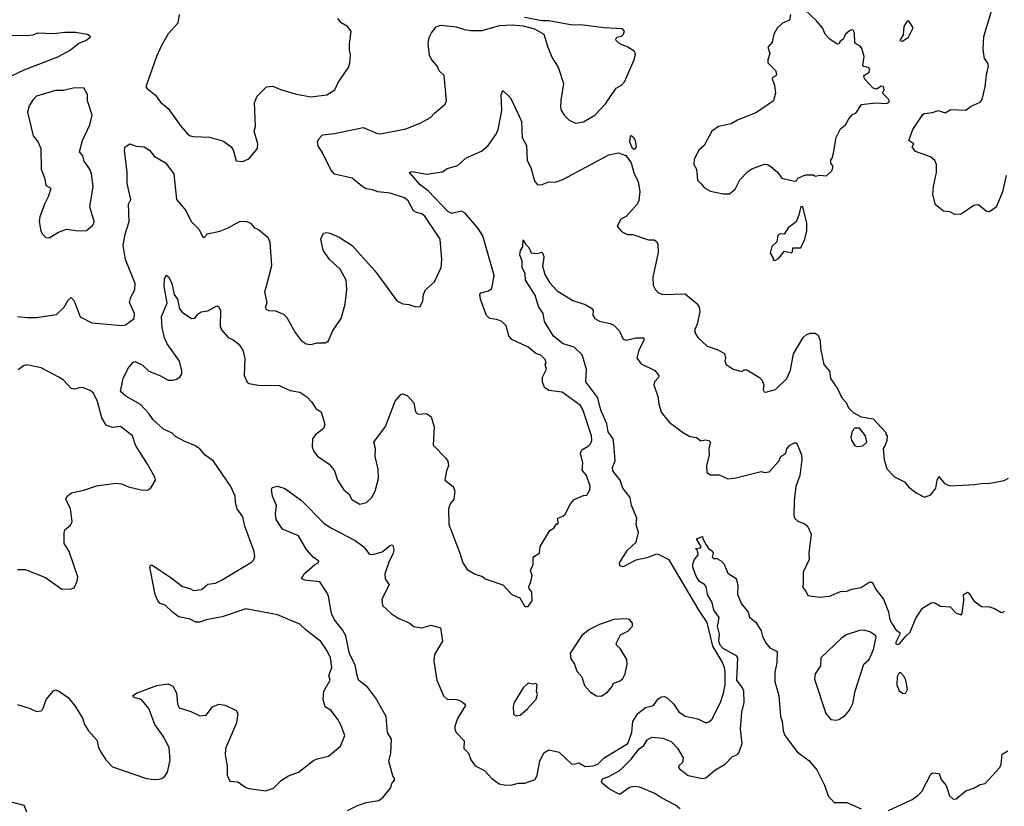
# Model space of a CAD drawing. Extents: x 1690054 to 1842981, y 782881 to 914114.
# Tile 498 of 656: x 1815390 to 1821598, y 805610 to 810567. Entities that reach past the tile are written whole.
import ezdxf

# ---------------------------------------------------------------- set-up
doc = ezdxf.new("R2010")
doc.units = 0

msp = doc.modelspace()

# ---------------------------------------------------------------- linework, layer by layer
at = {"layer": '0CON10XD'}
for points in [[(1816395, 810600), (1816387.5, 810545), (1816325, 810477.5), (1816284.3, 810405), (1816253.3, 810335), (1816185.7, 810145), (1816192.5, 810132.5), (1816245, 810090.6), (1816278.3, 810048.3), (1816325, 810007.5), (1816405.5, 809895.5), (1816447.9, 809847.9), (1816464.6, 809834.6), (1816485, 809830), (1816587.3, 809827.3), (1816675, 809802), (1816722.5, 809765), (1816735, 809747.5), (1816755, 809677.5), (1816795, 809673.3)], [(1820250.7, 810599.3), (1820242.5, 810565), (1820200, 810545), (1820166.4, 810513.6), (1820144.1, 810475.9), (1820133.6, 810426.4), (1820106.2, 810395), (1820120, 810355), (1820107.5, 810315), (1820107.5, 810295), (1820155, 810247.5), (1820162.5, 810225), (1820160, 810215), (1820137, 810203), (1820133.3, 810195), (1820148.8, 810155), (1820156.2, 810105), (1820142.5, 810055), (1820035, 809983.3), (1819915, 809933.8), (1819875, 809910), (1819795, 809893.3), (1819753.3, 809865), (1819705.8, 809774.2), (1819672.5, 809745), (1819641.7, 809688.3), (1819641.2, 809655), (1819656.7, 809625), (1819662.5, 809555), (1819685, 809535.8), (1819708.3, 809508.3), (1819745, 809487.5), (1819825, 809470), (1819865, 809470)], [(1819865, 809470), (1819901.7, 809498.3), (1819931.3, 809558.7), (1819979.7, 809610.3), (1820005, 809628), (1820085, 809656), (1820105, 809654), (1820125, 809642), (1820167, 809607), (1820195, 809568.8), (1820275, 809550), (1820288.3, 809551.7), (1820295, 809567.5), (1820345, 809590), (1820395, 809590), (1820405, 809580), (1820435, 809587.5), (1820477, 809583), (1820510, 809615), (1820517, 809633), (1820517, 809647), (1820503, 809663), (1820503, 809683), (1820512.5, 809695), (1820520, 809725), (1820537.5, 809825), (1820565, 809880), (1820597.5, 809905), (1820617, 809943), (1820640.7, 809969.3), (1820661.7, 809978.3), (1820698.3, 810031.7), (1820786.4, 810043.6), (1820855, 810040), (1820866.7, 810045), (1820873.3, 810055), (1820870, 810065), (1820830, 810105), (1820840, 810125), (1820835.7, 810145.7), (1820821.2, 810148.8), (1820795, 810130), (1820770, 810135), (1820716.2, 810195), (1820712.5, 810215), (1820745, 810236.7), (1820750, 810255), (1820742.5, 810265), (1820711.2, 810271.2), (1820705, 810280), (1820713.3, 810335), (1820700, 810385), (1820689.3, 810399.3), (1820655, 810420), (1820654, 810485), (1820645, 810501.2), (1820635, 810503.8), (1820622.7, 810497.3), (1820597.5, 810475), (1820583.6, 810446.4), (1820561.7, 810428.3), (1820557.5, 810415), (1820545, 810413.3), (1820497.5, 810445), (1820467.5, 810475), (1820452.5, 810515), (1820411.7, 810561.7), (1820335, 810632.5)], [(1821608.8, 809585), (1821587.4, 809482.6), (1821545.7, 809385), (1821505, 809355.5), (1821485, 809357.5), (1821437.3, 809397.3), (1821425, 809401.2), (1821405, 809396.2), (1821325, 809341.1), (1821285, 809339.5), (1821255, 809356.9), (1821215, 809359.6), (1821165, 809400), (1821148.1, 809465), (1821151.4, 809515), (1821170, 809605), (1821170, 809655), (1821160, 809680), (1821133.3, 809703.3), (1821037, 809737), (1821017.5, 809765), (1821026.7, 809785), (1820996.4, 809806.4), (1821021.5, 809875), (1821085, 809970), (1821095, 809976.9), (1821145, 809981.9), (1821180, 809995), (1821225, 809980), (1821259.7, 810000.3), (1821355, 809996.7), (1821387.9, 810022.1), (1821445, 810048.1), (1821458.8, 810065), (1821478.1, 810145), (1821485, 810220), (1821497.5, 810275), (1821493.6, 810293.6), (1821472.7, 810322.7), (1821467.9, 810347.9), (1821463.8, 810385), (1821468.1, 810461.9), (1821521.2, 810635)], [(1816795, 809673.3), (1816835, 809690), (1816888.8, 809755), (1816892, 809785), (1816867.5, 809865), (1816876.2, 809893.8), (1816870, 810045), (1816887.5, 810085), (1816945, 810143.8), (1816985, 810149.2), (1817035, 810127.1), (1817135, 810096.9), (1817225, 810080.8), (1817325.7, 810094.3), (1817376.2, 810125), (1817397.7, 810172.3), (1817463.3, 810265), (1817471.2, 810295), (1817476.2, 810345), (1817468.8, 810375), (1817468.8, 810415), (1817480, 810495), (1817456.7, 810525), (1817417.5, 810547.5), (1817395, 810573.8)], [(1817298.2, 809728.2), (1817271.2, 809771.2), (1817267.5, 809795), (1817275, 809816), (1817298.7, 809841.3), (1817375, 809848.9), (1817555, 809888), (1817645, 809850), (1817665, 809848), (1817825, 809880), (1817915.5, 809914.5), (1817980.3, 809949.7), (1818005, 809978.8), (1818072.5, 810035), (1818080, 810055), (1818065.7, 810215), (1818035.5, 810245.5), (1818023.2, 810273.2), (1817985, 810321.2), (1817974.5, 810344.5), (1817965.5, 810415), (1817970.8, 810455), (1817985.6, 810485), (1818015, 810522.9), (1818045, 810532.2), (1818141.3, 810521.3), (1818195, 810504.4), (1818235, 810499.4), (1818305, 810500), (1818415, 810530.8), (1818495.5, 810534.5), (1818565, 810527.9), (1818635, 810510), (1818695, 810476.2), (1818720, 810395), (1818747.3, 810327.3), (1818785, 810267.5), (1818818.8, 810165), (1818800.9, 810059.1), (1818798.6, 810015), (1818804.2, 809995), (1818825, 809963.3), (1818855, 809933.3), (1818895, 809916), (1818945, 809924), (1819015, 809966.2), (1819082.8, 810037.2), (1819150, 810135), (1819185, 810154.5), (1819203.1, 810175), (1819264.3, 810315), (1819272.3, 810352.3), (1819265, 810369.2), (1819223.9, 810393.9), (1819173.3, 810415), (1819150, 810435), (1819147.5, 810445), (1819153.8, 810456.2), (1819185, 810464), (1819197.5, 810475), (1819202.5, 810495), (1819190, 810510), (1819075, 810515.5), (1818925, 810535.6), (1818875, 810533.3), (1818725, 810560.4), (1818685, 810559.6), (1818571.7, 810581.7)], [(1820955, 810432.5), (1820993, 810457), (1821022.5, 810515), (1820995, 810560), (1820985, 810557.5), (1820963.8, 810525), (1820959.3, 810470.7), (1820940, 810435), (1820955, 810432.5)], [(1815285, 810468.9), (1815435, 810466.5), (1815475, 810471.4), (1815505, 810484), (1815605, 810479.4), (1815675, 810488.1), (1815741.7, 810488.3), (1815817.5, 810475), (1815832.5, 810465), (1815833.3, 810455), (1815808.8, 810435), (1815763.6, 810416.4), (1815709.2, 810375), (1815628.1, 810331.9), (1815415, 810250), (1815295, 810192.3)], [(1815375, 806250.8), (1815455, 806226.2), (1815495, 806206.7), (1815525, 806212.5), (1815535, 806222.5), (1815556.4, 806283.6), (1815602.3, 806337.7), (1815615, 806343.8), (1815635, 806338), (1815695.5, 806295.5), (1815740.3, 806240.3), (1815785.9, 806165.9), (1815798.8, 806125), (1815824.5, 806084.5), (1815878.6, 806025), (1815885, 805987.5), (1815899.2, 805955), (1815932.7, 805902.7), (1815975, 805857.5), (1816190, 805785), (1816220.5, 805780.5), (1816255, 805778), (1816285, 805784), (1816305, 805798.8), (1816321.4, 805825), (1816339.1, 805900.9), (1816331.2, 805981.2), (1816295, 806052.5), (1816242, 806125), (1816205, 806226.7), (1816165, 806273.8), (1816145, 806286.7), (1816113, 806293), (1816100, 806305), (1816130, 806325), (1816255, 806371.2), (1816325, 806381.2), (1816355, 806366.7), (1816378, 806325), (1816384, 806255), (1816395, 806230), (1816468.3, 806208.3), (1816525, 806180.8), (1816565.7, 806184.3), (1816605, 806237.5), (1816645, 806254), (1816685, 806247.1), (1816754.4, 806214.4), (1816765.7, 806195), (1816757.3, 806135), (1816687.3, 805975), (1816686.1, 805935), (1816698.6, 805865), (1816698, 805805), (1816715, 805767.5), (1816765, 805764), (1816815, 805729.2), (1816835, 805722.5), (1816941.7, 805708.3), (1816990, 805725), (1817040, 805775), (1817085, 805801.2), (1817147.5, 805825), (1817242.3, 805897.7), (1817265, 805908.8), (1817337.5, 805925), (1817412, 805988), (1817440, 806055), (1817413.9, 806123.9), (1817395, 806156.7), (1817354.2, 806214.2), (1817316.2, 806236.2), (1817302.7, 806282.7), (1817308, 806335), (1817347.5, 806405), (1817339.4, 806435), (1817356.9, 806485), (1817349.5, 806545), (1817329.4, 806589.4), (1817289.3, 806649.3), (1817195, 806718.8), (1817155, 806756.7), (1817015.7, 806815.7), (1816815, 806854.4), (1816665.4, 806804.6), (1816565, 806785.6), (1816525, 806770), (1816500.6, 806770.6), (1816465, 806789.5), (1816393.8, 806803.8), (1816352.7, 806832.7), (1816306.5, 806876.5), (1816275, 806888.6), (1816260, 806905), (1816244.3, 806945), (1816216, 807085), (1816210, 807115), (1816215, 807130), (1816225, 807130), (1816336.6, 807056.6), (1816416.7, 806995), (1816463.3, 806983.3), (1816485, 806970), (1816535, 806975.8), (1816575, 807009.5), (1816625, 807015.5), (1816661.9, 807035), (1816851.8, 807148.2), (1816866.5, 807163.5), (1816872.9, 807185), (1816868.1, 807215), (1816809.5, 807375), (1816797.3, 807435), (1816760, 807485), (1816750, 807525), (1816749.2, 807565), (1816721.5, 807625), (1816611.9, 807785), (1816556, 807825), (1816525, 807862.5), (1816495, 807882.9), (1816435, 807905.8), (1816371.3, 807941.3), (1816350.9, 807960.9), (1816296.4, 807986.4), (1816230.9, 808045), (1816204.4, 808085), (1816151.5, 808141.5), (1816059.2, 808195), (1816026, 808225), (1816037.3, 808285), (1816041.5, 808308.5), (1816076.3, 808373.7), (1816102.8, 808407.2), (1816115, 808412.2), (1816161.7, 808391.7), (1816205, 808352), (1816274.1, 808324.1), (1816325, 808295.6), (1816355, 808294.5), (1816378.8, 808301.2), (1816400, 808315), (1816411.4, 808335), (1816412.9, 808355), (1816397.5, 808415), (1816319.6, 808525), (1816302.9, 808562.9), (1816288.4, 808625), (1816283.1, 808696.9), (1816319.1, 808780.9), (1816301.1, 808885), (1816302.9, 808935), (1816313.6, 808956.4), (1816330, 808945), (1816349.2, 808905), (1816363.5, 808835), (1816385.5, 808805.5), (1816397.5, 808745), (1816414.4, 808724.4), (1816473.8, 808683.8), (1816495, 808685.7), (1816515, 808714), (1816533, 808727), (1816575, 808733.3), (1816633.6, 808763.6), (1816645, 808756.7), (1816655.7, 808735), (1816654.3, 808635), (1816662.2, 808612.2), (1816703.6, 808563.6), (1816735, 808550), (1816772.1, 808522.1), (1816795.7, 808485), (1816808.3, 808431.7), (1816804, 808325), (1816825, 808283.3), (1816836.4, 808273.6), (1816894.1, 808264.1), (1817025, 808262), (1817095, 808230), (1817155, 808219.2), (1817199.7, 808189.7), (1817229.1, 808159.1), (1817258, 808115), (1817290.8, 808095), (1817313.8, 808015), (1817305, 807990), (1817255, 807950), (1817236.2, 807925), (1817233.8, 807875), (1817243.8, 807845), (1817267.3, 807817.3), (1817340, 807765), (1817361.7, 807741.7), (1817374.3, 807724.3), (1817392.5, 807665), (1817432.5, 807605), (1817465, 807580), (1817483.7, 807543.7), (1817535, 807514.2), (1817576, 807525), (1817610, 807555), (1817631.9, 807595), (1817651.1, 807675), (1817650, 807735), (1817630, 807815), (1817633.3, 807865), (1817622.5, 807905), (1817696.9, 808003.1), (1817757, 808163), (1817795, 808206.7), (1817805, 808210), (1817835, 808196.2), (1817875, 808152.5), (1817882.5, 808105), (1817890.3, 808090.3), (1817905, 808082), (1817955, 808086), (1817984.1, 808064.1), (1818002.3, 808002.3), (1817997.5, 807885), (1818075, 807806.7), (1818088.8, 807785), (1818093.8, 807755), (1818081.2, 807725), (1818070, 807665), (1818122.5, 807625), (1818133.8, 807595), (1818126.2, 807545), (1818104.3, 807515.7), (1818094, 807485), (1818095.6, 807385), (1818165.6, 807205.6), (1818183.3, 807145), (1818211.7, 807101.7), (1818262.3, 807072.3), (1818308.3, 807058.3), (1818325, 807043.8), (1818435, 807006.2), (1818493.3, 806945), (1818543, 806923), (1818575, 806870), (1818595, 806870), (1818620, 806905), (1818619.3, 806959.3), (1818601.7, 806981.7), (1818600, 806995), (1818613.3, 807025), (1818620, 807065), (1818610, 807095), (1818626.4, 807133.6), (1818626.7, 807175), (1818635, 807186.7), (1818666.2, 807205), (1818672, 807248), (1818732.7, 807347.3), (1818758.3, 807361.7), (1818775, 807390), (1818785, 807390), (1818782.5, 807425), (1818815, 807437.5), (1818828.8, 807451.2), (1818862, 807515), (1818885, 807543.3), (1818945, 807568.8), (1818965, 807571.2), (1818985.5, 807604.5), (1818986.8, 807626.8), (1818963.1, 807695), (1818937.2, 807727.2), (1818939.4, 807775), (1818925.4, 807834.6), (1818934, 807856), (1818975, 807880), (1818988.6, 807895), (1818996.7, 807915), (1818994.4, 807945), (1818941.1, 808111.1), (1818926.4, 808135), (1818809.1, 808219.1), (1818725, 808230), (1818699.3, 808249.3), (1818686.7, 808285), (1818686.2, 808315), (1818712, 808365), (1818703.3, 808395), (1818710, 808405), (1818703.3, 808425), (1818675, 808453.8), (1818644.2, 808464.2), (1818595, 808503.8), (1818492.1, 808552.1), (1818474.5, 808574.5), (1818457, 808637), (1818428.8, 808665), (1818397.9, 808677.9), (1818353.3, 808683.3), (1818333.7, 808703.7), (1818295.7, 808805), (1818291.2, 808835), (1818297.5, 808845), (1818345, 808857.9), (1818366.6, 808873.4), (1818380.5, 808955), (1818309.1, 809205), (1818281.4, 809251.4), (1818198.3, 809348.3), (1818175, 809360), (1818115, 809345.8), (1818088.3, 809358.3), (1817965, 809487.8), (1817915, 809525.7), (1817847.5, 809605), (1817865, 809611.2), (1817955, 809594.4), (1818055, 809607.5), (1818085, 809630), (1818152.7, 809647.3), (1818205, 809695.8), (1818300.9, 809739.1), (1818343.8, 809775), (1818393.3, 809845), (1818406.5, 809875), (1818430, 809995), (1818426.1, 810093.9), (1818435, 810120), (1818485, 810073.8), (1818538.5, 809958.5)], [(1815575, 809193.3), (1815635, 809228), (1815685, 809246.2), (1815756.4, 809236.4), (1815811.7, 809238.3), (1815849.5, 809270.5), (1815857.5, 809285), (1815860, 809295), (1815831.7, 809388.3), (1815852, 809515), (1815842.5, 809595), (1815832, 809625), (1815796.2, 809675), (1815788.3, 809708.3), (1815767.5, 809735), (1815786, 809805), (1815832.5, 809905), (1815845.8, 809965.8), (1815818, 810055), (1815816.7, 810095), (1815795, 810137.5), (1815726.1, 810136.1), (1815665, 810120.8), (1815615, 810120.6), (1815495, 810084.2), (1815474, 810065), (1815449.2, 810025), (1815438, 809985), (1815474.3, 809835), (1815505.4, 809795.4), (1815522.7, 809755), (1815525.8, 809625), (1815548, 809565), (1815555, 809522.5), (1815586, 809505), (1815571.4, 809455), (1815545.8, 809405), (1815516.2, 809325), (1815513.3, 809295), (1815523.8, 809235), (1815533.3, 809215), (1815553.9, 809193.9), (1815575, 809193.3)], [(1818538.5, 809958.5), (1818552.9, 809925), (1818558.1, 809825), (1818584.4, 809775), (1818588.8, 809678.8), (1818612, 809635), (1818635, 809552.5), (1818655, 809526.2), (1818685, 809528), (1818725, 809546), (1818766.6, 809543.4), (1818815, 809560), (1819104.6, 809715.4), (1819165, 809727.5), (1819211.8, 809711.8), (1819244.4, 809665), (1819261.2, 809601.2), (1819290, 809545), (1819300.8, 809485), (1819292.7, 809427.3), (1819283.8, 809405), (1819213.9, 809326.1), (1819180.7, 809309.3), (1819157.5, 809265), (1819185, 809233.3), (1819222.7, 809212.7), (1819255, 809213.3), (1819355, 809178.8), (1819389.2, 809179.2), (1819405, 809170), (1819413.8, 809155), (1819415, 809100), (1819380.8, 808945), (1819384, 808895), (1819399.2, 808865), (1819416.8, 808846.8), (1819445.6, 808835.6), (1819585, 808839.2), (1819658.7, 808778.7), (1819674, 808755), (1819677.5, 808725), (1819662.3, 808647.7), (1819646.2, 808615), (1819646.4, 808596.4), (1819665, 808563.3), (1819725, 808508.8), (1819787.7, 808487.7), (1819833.3, 808463.3), (1819840, 808435), (1819836.2, 808415), (1819843.3, 808395), (1819887.5, 808365), (1819945, 808350), (1819955, 808360), (1819975, 808360), (1820055, 808312.5), (1820068.3, 808298.3), (1820082.5, 808265), (1820076.7, 808235), (1820082.7, 808222.7), (1820095, 808218.8), (1820155, 808237.5), (1820226.2, 808305), (1820250.6, 808359.4), (1820268.3, 808461.7), (1820329.2, 808565), (1820348.7, 808581.3), (1820375, 808590.8), (1820405, 808591.2), (1820425, 808580), (1820436.9, 808545), (1820438.9, 808495), (1820459.2, 808395), (1820495, 808352.5), (1820502.5, 808305), (1820548.3, 808238.3), (1820574.2, 808185), (1820600, 808155), (1820615, 808121.2), (1820645, 808091.2), (1820695, 808064), (1820771.2, 808051.2), (1820850, 807965), (1820850, 807955), (1820860, 807945), (1820856.7, 807915), (1820847.5, 807885), (1820833.3, 807865), (1820840, 807795), (1820856.4, 807736.4), (1820905, 807686.7), (1820967.5, 807655), (1820994.1, 807624.1), (1821042.5, 807585), (1821095, 807557.5), (1821135, 807572.5), (1821165.9, 807614.1), (1821173.9, 807666.1), (1821185, 807687.5), (1821220, 807645), (1821255, 807628.8), (1821412.3, 807637.7), (1821465, 807646.2), (1821495, 807643.8), (1821596.7, 807663.3), (1821625, 807677.5)], [(1819265, 809750), (1819253.3, 809755), (1819237.5, 809795), (1819240, 809835), (1819245, 809837.5), (1819262.5, 809825), (1819271.2, 809805), (1819275.8, 809765), (1819265, 809750)], [(1815375, 808697.1), (1815439.7, 808689.7), (1815495, 808689.6), (1815621.7, 808708.3), (1815670.5, 808755), (1815695, 808800), (1815715, 808816.2), (1815732.9, 808795), (1815770.6, 808695), (1815845, 808656.5), (1816035, 808639.4), (1816056.2, 808645), (1816112, 808685), (1816114.2, 808715), (1816082.9, 808785), (1816091.5, 808818.5), (1816116.4, 808865), (1816118.8, 808905), (1816056.2, 809055), (1816041.5, 809145), (1816053.8, 809215), (1816080, 809295), (1816075.6, 809405), (1816090.6, 809435), (1816067.9, 809535), (1816066.4, 809573.6), (1816067.8, 809605), (1816050.6, 809745), (1816054.4, 809765.6), (1816085, 809783.8), (1816125, 809770), (1816175, 809766.2), (1816208.8, 809745), (1816237.7, 809707.7), (1816310, 809665), (1816361.2, 809595), (1816377.5, 809435), (1816437.1, 809365), (1816471.4, 809295), (1816521.4, 809245), (1816545, 809196.2), (1816555, 809196.7), (1816573.1, 809216.9), (1816652.5, 809235), (1816705, 809255.8), (1816775, 809295.7), (1816815, 809298), (1816844.1, 809284.1), (1816871.2, 809255), (1816895, 809244.2), (1816955, 809196.7), (1816967.1, 809165), (1816976.9, 809015), (1816946.7, 808893.3), (1816932.4, 808852.4), (1816948, 808785), (1816939.2, 808755), (1816942.1, 808742.1), (1816960, 808735), (1817002.3, 808732.3), (1817052.3, 808712.3), (1817075, 808690), (1817125.6, 808595.6), (1817164, 808545), (1817195, 808524.2), (1817225, 808520), (1817265, 808530), (1817315, 808531.2), (1817337.3, 808542.7), (1817361.9, 808605), (1817416.8, 808683.2), (1817442.9, 808775), (1817452.7, 808867.3), (1817449.2, 808925), (1817410, 808995), (1817344, 809055), (1817303.8, 809115), (1817288.8, 809185), (1817305, 809222.5), (1817325, 809226.2), (1817345, 809221.2), (1817405, 809196.2), (1817485, 809143.3), (1817628, 808985), (1817666, 808935), (1817767.5, 808795), (1817805, 808776.2), (1817843, 808773), (1817888.3, 808758.3), (1817915, 808760), (1817932.5, 808795), (1817936.2, 808835), (1817948.8, 808865), (1818004.3, 808915.7), (1818048, 809005), (1818052, 809055), (1818040.8, 809185), (1817945, 809329.2), (1817925, 809344.4), (1817891.2, 809351.2), (1817872.4, 809362.4), (1817838.2, 809425), (1817816.5, 809445), (1817725, 809474.5), (1817647.3, 809482.7), (1817615, 809495.6), (1817575, 809501.9), (1817547.4, 809517.4), (1817485, 809568.9), (1817375, 809593.3), (1817351.7, 809621.7), (1817298.2, 809728.2)], [(1820145, 809050), (1820155, 809052.5), (1820175, 809062.5), (1820211.2, 809108.8), (1820255, 809097.5), (1820262.5, 809105), (1820265, 809130), (1820315, 809130), (1820340, 809185), (1820353, 809237), (1820353.3, 809285), (1820328.3, 809388.3), (1820315, 809390), (1820303.3, 809335), (1820285, 809292.5), (1820234.1, 809255.9), (1820210, 809215), (1820185, 809216.7), (1820170.7, 809209.3), (1820163.6, 809166.4), (1820131.7, 809138.3), (1820122.5, 809095), (1820140, 809065), (1820140, 809055), (1820145, 809050)], [(1817455.9, 805584.1), (1817515, 805613.8), (1817575, 805633.8), (1817655, 805646.7), (1817681.7, 805668.3), (1817726.7, 805725), (1817736.2, 805753.8), (1817753.3, 805775), (1817753.3, 805785), (1817742.7, 805802.7), (1817717.1, 805895), (1817729.6, 805945), (1817733.9, 806033.9), (1817709.6, 806075), (1817700.9, 806175), (1817635, 806291.5), (1817585, 806359.4), (1817526.9, 806405), (1817514.7, 806444.7), (1817505, 806502), (1817469.8, 806569.8), (1817446.8, 806685), (1817425, 806722.2), (1817374.6, 806785), (1817354.7, 806825), (1817336.4, 806935), (1817327, 806957), (1817281.2, 807025), (1817185.8, 807035.8), (1817166.7, 807045), (1817182.5, 807075), (1817247.7, 807132.3), (1817272.5, 807145), (1817276.2, 807155), (1817240, 807180), (1817197.5, 807227.5), (1817147.5, 807315), (1817045.7, 807355.7), (1817006.5, 807416.5), (1817003.6, 807453.6), (1817009.2, 807505), (1816984, 807565), (1816977.5, 807605), (1816981.7, 807618.3), (1817015, 807627.5), (1817061.7, 807611.7), (1817143, 807553), (1817166.3, 807536.3), (1817307.5, 807395), (1817355, 807363.5), (1817505.6, 807285), (1817558.6, 807245), (1817595, 807196.2), (1817625, 807198), (1817675, 807212.5), (1817725, 807252.5), (1817735, 807257.5), (1817743, 807253), (1817748.6, 807228.6), (1817745, 807202.5), (1817720, 807155), (1817691.9, 807075), (1817695, 807042.5), (1817718.8, 807005), (1817674, 806915), (1817678, 806875), (1817732, 806825), (1817775, 806795.8), (1817845, 806765.6), (1817875, 806742.9), (1817925.8, 806734.2), (1817985, 806752), (1818042.5, 806735), (1818055, 806650), (1818004.4, 806565.6), (1818000.8, 806525), (1818020, 806405), (1818061.4, 806305), (1818085.5, 806285.5), (1818145, 806281.9), (1818173, 806273), (1818195, 806256.2), (1818200, 806245), (1818152.6, 806167.4), (1818134.3, 806115), (1818134.3, 806095), (1818142.5, 806075), (1818191.7, 806021.7), (1818190.8, 805975), (1818219.2, 805945), (1818235, 805903.3), (1818261.2, 805865), (1818321.2, 805835), (1818366.2, 805785), (1818412.4, 805752.4), (1818455, 805743.1), (1818495, 805745.8), (1818534.3, 805755.7), (1818575, 805755.8), (1818640.5, 805779.5), (1818652.5, 805805), (1818669.2, 805895), (1818695, 805946.2), (1818725, 805965.7), (1818790.9, 805950.9), (1818867.9, 805877.9), (1818885, 805875.7), (1818915, 805883.1), (1818955, 805861.2), (1819004.7, 805865.3), (1819035, 805875.9), (1819075, 805915.5), (1819225, 806005.8), (1819249.3, 806075), (1819255.4, 806145), (1819286.9, 806195), (1819335, 806233.1), (1819385, 806245.7), (1819415, 806286.2), (1819435, 806300), (1819455, 806301.4), (1819475, 806292.2), (1819511.9, 806255), (1819545, 806206), (1819585, 806178.6), (1819665, 806160.8), (1819715, 806136.2), (1819735, 806141.2), (1819753, 806157), (1819807.5, 806265), (1819828, 806322), (1819838.8, 806375), (1819838.4, 806455), (1819833.9, 806485), (1819815.9, 806525), (1819759.6, 806619.6), (1819725, 806768.9), (1819673.1, 806843.1), (1819485, 807162.5), (1819417.3, 807197.3), (1819405, 807198.5), (1819344, 807175), (1819275, 807161.1), (1819195, 807119.2), (1819173.8, 807125), (1819172.5, 807145), (1819222.2, 807225), (1819276.7, 807275), (1819290.7, 807335), (1819276.1, 807385), (1819281.3, 807425), (1819247.3, 807505), (1819238.2, 807555), (1819192.7, 807615), (1819175.5, 807665), (1819129.6, 807725), (1819127.9, 807745), (1819143.7, 807786.3), (1819136.7, 807893.3), (1819131.2, 807925), (1819100.5, 807970.5), (1819090.8, 808020.8), (1819053.6, 808106.4), (1819034.7, 808184.7), (1818959.4, 808285), (1818962.9, 808365), (1818936.9, 808455), (1818885, 808503.5), (1818815.9, 808525), (1818755, 808572.5), (1818699.2, 808665), (1818690, 808715), (1818660.6, 808760.6), (1818640.6, 808830.6), (1818579.4, 808925), (1818577.8, 808965), (1818558.5, 809005), (1818558.2, 809045), (1818542.5, 809085), (1818547.9, 809112.1), (1818561.2, 809135), (1818565, 809180), (1818580.8, 809150.8), (1818600.9, 809130.9), (1818615, 809097.5), (1818653, 809093), (1818685, 809102.5), (1818694.3, 809075), (1818691.4, 809051.4), (1818687.1, 809015), (1818700.6, 808960.6), (1818731.1, 808911.1), (1818778.3, 808858.3), (1818877.3, 808797.3), (1818955, 808772.5), (1818995, 808750), (1819006.2, 808735), (1819003.8, 808705), (1819016.2, 808685), (1819045, 808668), (1819112.3, 808652.3), (1819135, 808641.2), (1819171.2, 808605), (1819195, 808553.8), (1819215, 808548), (1819275, 808562.2), (1819325, 808562.5), (1819325.7, 808545), (1819293.6, 808485), (1819281.1, 808435), (1819308.3, 808398.3), (1819395, 808357.1), (1819419.4, 808325), (1819417.6, 808312.4), (1819391.2, 808285), (1819388.8, 808265), (1819415.6, 808185.6), (1819417.8, 808155), (1819435, 808094), (1819485, 808030.8), (1819567.9, 807967.9), (1819615, 807940.8), (1819657.5, 807935), (1819685, 807912.5), (1819711.2, 807918.8), (1819735, 807916.2), (1819746.2, 807905), (1819735.8, 807865), (1819737.9, 807825), (1819720.5, 807755), (1819723.2, 807713.2), (1819745, 807699.2), (1819799.5, 807699.5), (1819855, 807673.8), (1819905, 807680), (1820065, 807720), (1820085, 807712.5), (1820115, 807716.7), (1820175.8, 807785), (1820188.8, 807815), (1820220, 807835), (1820227.3, 807862.7), (1820245, 807886.7), (1820275, 807900), (1820285, 807900), (1820292.3, 807892.3), (1820318.6, 807825), (1820321.4, 807795), (1820308.1, 807695), (1820283.5, 807625), (1820272.2, 807535), (1820270, 807445), (1820275.9, 807425.9), (1820295, 807406.7), (1820339.5, 807389.5), (1820357.5, 807375), (1820380, 807325), (1820366, 807205), (1820368.1, 807165), (1820330, 807085), (1820328.8, 807005), (1820325, 806990), (1820345.8, 806965.8), (1820358.8, 806938.8), (1820435, 806928.1), (1820495, 806933.1), (1820565, 806962.5), (1820605, 806966), (1820635, 806978), (1820695, 806988.8), (1820745, 807023.3), (1820765, 807023.3), (1820790, 806975), (1820836, 806915), (1820866.7, 806835), (1820876.7, 806785), (1820892.5, 806755), (1820915, 806720), (1820940, 806705), (1820940, 806695), (1820913.3, 806645), (1820913.6, 806633.6), (1820925, 806630), (1820940, 806635), (1820977, 806683), (1821005, 806707.5), (1821040.8, 806795), (1821082.2, 806857.8), (1821137.7, 806892.3), (1821155, 806893.8), (1821195, 806872), (1821255.9, 806865.9), (1821295, 806827.5), (1821325, 806817.5), (1821333, 806827), (1821342.3, 806907.7), (1821340, 806945), (1821365, 806958.8), (1821375, 806953.8), (1821405, 806904), (1821455, 806870), (1821505, 806866), (1821535, 806856.2)], [(1815375, 807103.1), (1815423.2, 807103.2), (1815552.7, 807052.7), (1815655, 806978.8), (1815715, 806980), (1815733.3, 806986.7), (1815751.7, 807028.3), (1815756, 807055), (1815702, 807215), (1815670, 807265), (1815669.3, 807330.7), (1815675, 807352.5), (1815709.2, 807380.8), (1815720, 807405), (1815709.4, 807485), (1815680.8, 807545), (1815688.8, 807565), (1815715.6, 807584.4), (1815795, 807602.5), (1815875, 807630), (1815995, 807645.8), (1816031.2, 807641.2), (1816075, 807623.8), (1816155, 807604), (1816195, 807601.2), (1816215, 807612.5), (1816246.2, 807665), (1816241.2, 807685), (1816195.7, 807765.7), (1816119.2, 807885), (1816100, 807945), (1816025, 808004), (1815975, 807996.9), (1815935, 808011.1), (1815907.6, 808057.6), (1815881.3, 808161.3), (1815855, 808213.1), (1815835, 808230.4), (1815785, 808248.9), (1815765, 808246.9), (1815735, 808238.9), (1815715, 808242.7), (1815665.7, 808295), (1815637.5, 808315), (1815525, 808372.2), (1815435, 808391.8), (1815413.8, 808386.2), (1815380.5, 808359.5)], [(1820675, 807877.5), (1820705, 807882.5), (1820730, 807905), (1820723.3, 807945), (1820685, 807993.3), (1820655, 807993.8), (1820638.8, 807975), (1820630, 807935), (1820635, 807917.5), (1820655, 807882.5), (1820675, 807877.5)], [(1819555, 805594.6), (1819525, 805617.1), (1819431.2, 805665), (1819395, 805690.8), (1819300.7, 805730.7), (1819265.4, 805735.4), (1819235, 805728.8), (1819173.8, 805683.8), (1819108.2, 805718.2), (1819062.1, 805755), (1819057.4, 805765), (1819065, 805782.5), (1819105, 805797.1), (1819173.8, 805836.2), (1819245, 805907.5), (1819295, 805971.9), (1819326, 805994), (1819345, 806029.5), (1819374.5, 806045.5), (1819445, 806039.1), (1819498, 806018), (1819536.3, 805976.3), (1819572.9, 805915), (1819569.2, 805885), (1819546.1, 805863.9), (1819543.8, 805855), (1819550, 805845), (1819605, 805804.5), (1819695, 805784.3), (1819715, 805789.2), (1819772.5, 805837.5), (1819837.5, 805875), (1819885, 805924.4), (1819915, 805935.5), (1819925, 805946.7), (1819945.3, 806005), (1819935.5, 806095), (1819942.7, 806202.7), (1819957.8, 806265), (1819954.5, 806335), (1819947.3, 806357.3), (1819912.4, 806405), (1819916.9, 806545), (1819908.3, 806558.3), (1819825, 806605.2), (1819806.5, 806625), (1819798.5, 806651.5), (1819802.4, 806695), (1819790.5, 806745), (1819793.4, 806763.4), (1819799.5, 806799.5), (1819767.2, 806845), (1819756.4, 806895), (1819726.2, 806945), (1819718.2, 806995), (1819707.8, 807007.8), (1819675, 807025.7), (1819656.7, 807055), (1819633.5, 807115), (1819633.4, 807136.6), (1819644, 807165), (1819667.5, 807195), (1819662.5, 807222.5), (1819650, 807235), (1819681.7, 807238.3), (1819687.5, 807245), (1819657.5, 807295), (1819695, 807310), (1819696.7, 807295), (1819717.1, 807257.1), (1819735, 807232.5), (1819755, 807220), (1819762.5, 807205), (1819755, 807180), (1819765, 807172.5), (1819785, 807172.5), (1819815, 807153.8), (1819830.8, 807135), (1819855, 807080), (1819906.7, 807045), (1819918.3, 807001.7), (1819916.2, 806945), (1819940, 806885), (1819982.3, 806832.3), (1819991.4, 806801.4), (1820030.7, 806770.7), (1820064.2, 806715), (1820072.4, 806682.4), (1820092.1, 806642.1), (1820119.5, 806609.5), (1820166.7, 806585), (1820163.8, 806515), (1820150, 806455), (1820151.1, 806395), (1820163.1, 806353.1), (1820176.7, 806305), (1820185.7, 806175), (1820197.1, 806145), (1820204.3, 806085), (1820214.2, 806055), (1820292.8, 805952.8), (1820365, 805898), (1820415, 805840), (1820465, 805742.5), (1820486.7, 805675), (1820525, 805633.3), (1820605, 805633.3), (1820695, 805593.8)], [(1821535, 806856.2), (1821575, 806833.8), (1821585, 806832), (1821599.7, 806840.3)], [(1819055, 806302.9), (1819095, 806330), (1819125.6, 806364.4), (1819133.8, 806385), (1819175, 806401.5), (1819191.9, 806415), (1819206.4, 806443.6), (1819220, 806505), (1819218, 806535), (1819176.7, 806605), (1819155, 806622.5), (1819150, 806635), (1819178.8, 806691.2), (1819225, 806713.8), (1819252.5, 806745), (1819252.5, 806765), (1819235, 806786.7), (1819215, 806791.2), (1819135, 806786.7), (1819044.5, 806755.5), (1818983.3, 806725), (1818933.6, 806686.4), (1818861.2, 806575), (1818865, 806540), (1818888.8, 806505), (1818901.7, 806461.7), (1818933.8, 806425), (1818950.9, 806370.9), (1818989.3, 806329.3), (1819026.9, 806306.9), (1819055, 806302.9)], [(1820535, 806152.9), (1820555, 806157.5), (1820595, 806182), (1820621.9, 806215), (1820642, 806258), (1820658.1, 806335), (1820712.9, 806505), (1820746, 806535), (1820772.7, 806597.3), (1820790, 806675), (1820785.9, 806685.9), (1820755, 806707.5), (1820715, 806718.9), (1820685, 806717.3), (1820599.7, 806690.3), (1820570.3, 806669.7), (1820440.8, 806545), (1820438.6, 806495), (1820405.7, 806444.3), (1820400.9, 806410.9), (1820472.5, 806195), (1820505, 806156), (1820535, 806152.9)], [(1820975, 806320), (1820986.7, 806345), (1820976.7, 806405), (1820965, 806430), (1820945, 806450), (1820935, 806450), (1820922.5, 806425), (1820920, 806375), (1820935, 806337.5), (1820955, 806322.5), (1820975, 806320)], [(1818515, 806180), (1818545, 806184.3), (1818592.5, 806225), (1818645.6, 806285), (1818654, 806315), (1818648, 806335), (1818653.3, 806375), (1818645, 806383.3), (1818625, 806380), (1818595, 806386.7), (1818565, 806356.7), (1818507.5, 806265), (1818501.3, 806238.7), (1818503.2, 806193.2), (1818515, 806180)], [(1820867.3, 805582.7), (1821016.8, 805653.2), (1821053, 805677), (1821077.2, 805702.8), (1821135, 805812.5), (1821145, 805820), (1821186.1, 805816.1), (1821198.8, 805778.8), (1821231.4, 805741.4), (1821252.9, 805675), (1821275, 805654), (1821295, 805656), (1821355, 805707.5), (1821406.4, 805723.6), (1821445, 805746.7), (1821476.9, 805753.1), (1821570.6, 805855), (1821578.6, 805875), (1821585, 805937.5), (1821619.7, 805960.3)], [(1815335, 805638.8), (1815415, 805617.5), (1815432.5, 805575)]]:
    msp.add_lwpolyline(points, dxfattribs=at)

doc.saveas('drawing.dxf')
